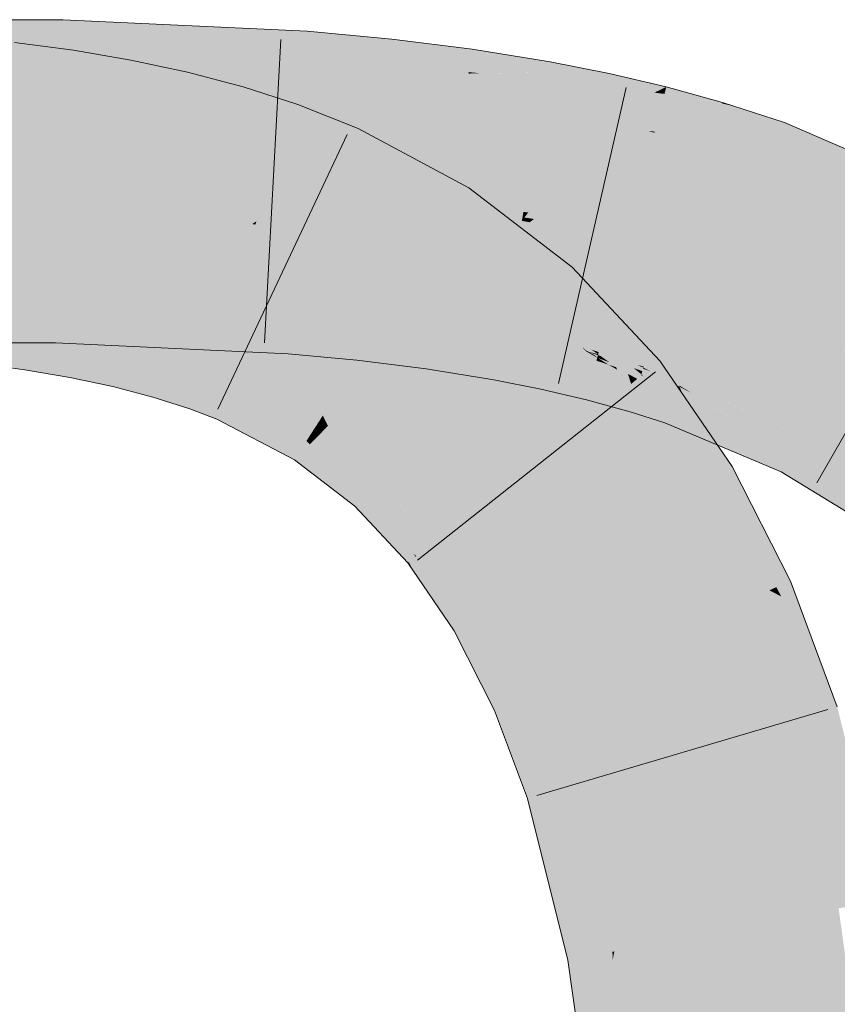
# Model space of a CAD drawing. Extents: x -620 to 300, y 62 to 1162.
# Tile 300 of 322: x 173.376 to 174.009, y 1030.862 to 1031.624. Entities that reach past the tile are written whole.
import ezdxf

# ---------------------------------------------------------------- set-up
doc = ezdxf.new("R2010")
doc.units = 0
doc.layers.get('0').update_dxf_attribs({"lineweight": 13})
doc.layers.add('E_Leerrohr 25-A06G94UQ8I', color=7, linetype='Continuous', lineweight=9, true_color=0xff8000)
doc.layers.add('E_Leerrohr 25-Shading', color=7, linetype='Continuous', lineweight=9, true_color=0xff8000)

# ---------------------------------------------------------------- blocks, each defined once
blk = doc.blocks.new('Shading-A06G94F38I', base_point=(240.49254, 861.00525))
at = {"layer": 'E_Leerrohr 25-Shading', "color": 43, "true_color": 0xd7ab7f}
for points in [[(173.37151, 1031.62354), (173.28311, 1031.58704), (173.40909, 1031.58862), (173.38237, 1031.58704)], [(173.37151, 1031.62354), (173.40909, 1031.58862), (173.4099, 1031.62354)], [(173.59886, 1031.61487), (173.4099, 1031.62354), (173.43513, 1031.59082), (173.40913, 1031.59106)], [(173.59743, 1031.59009), (173.59886, 1031.61487), (173.53259, 1031.5896), (173.43513, 1031.59082)], [(173.59886, 1031.61487), (173.59743, 1031.58997), (173.66458, 1031.60864), (173.62108, 1031.58911)], [(173.41264, 1031.56384), (173.41817, 1031.59998), (173.36841, 1031.5697), (173.37248, 1031.60608)], [(173.66458, 1031.60864), (173.62108, 1031.58911), (173.66228, 1031.58777)], [(173.72406, 1031.58313), (173.72659, 1031.60095), (173.66228, 1031.58777), (173.66458, 1031.60864)], [(173.4556, 1031.5564), (173.46249, 1031.59241), (173.41264, 1031.56384), (173.41817, 1031.59998)], [(173.73322, 1031.58215), (173.72659, 1031.60095), (173.72406, 1031.58313)], [(173.73322, 1031.58215), (173.78548, 1031.58276), (173.72659, 1031.60095), (173.78696, 1031.59119)], [(173.42108, 1031.58875), (173.40904, 1031.58691), (173.59743, 1031.58997), (173.42102, 1031.58643)], [(173.40913, 1031.59106), (173.40909, 1031.58862), (173.43513, 1031.59082), (173.42108, 1031.58875)], [(173.42102, 1031.58643), (173.59674, 1031.57825), (173.59743, 1031.58997)], [(173.43513, 1031.59082), (173.42108, 1031.58875), (173.53259, 1031.5896)], [(173.42108, 1031.58875), (173.59743, 1031.58997), (173.59743, 1031.59009)], [(173.49782, 1031.54736), (173.50629, 1031.58301), (173.4556, 1031.5564), (173.46249, 1031.59241)], [(173.59743, 1031.58997), (173.59674, 1031.57825), (173.62108, 1031.58911)], [(173.83249, 1031.58167), (173.8326, 1031.58203), (173.78548, 1031.58276), (173.78696, 1031.59119)], [(173.38237, 1031.58704), (173.40904, 1031.58691), (173.40909, 1031.58862)], [(173.40909, 1031.58862), (173.40904, 1031.58691), (173.42108, 1031.58875)], [(173.53917, 1031.5365), (173.54942, 1031.57166), (173.49782, 1031.54736), (173.50629, 1031.58301)], [(173.62108, 1031.58911), (173.59674, 1031.57825), (173.66133, 1031.5791), (173.6216, 1031.57593)], [(173.62108, 1031.58911), (173.66133, 1031.5791), (173.66228, 1031.58777)], [(173.66133, 1031.5791), (173.66118, 1031.57764), (173.72389, 1031.58203), (173.72328, 1031.57776)], [(173.66133, 1031.5791), (173.72389, 1031.58203), (173.66228, 1031.58777), (173.72406, 1031.58313)], [(173.73622, 1031.58215), (173.72389, 1031.58203), (173.78418, 1031.57544), (173.72328, 1031.57776)], [(173.72389, 1031.58203), (173.73322, 1031.58215), (173.72406, 1031.58313)], [(173.78548, 1031.58276), (173.73622, 1031.58215), (173.78482, 1031.57898)], [(173.73622, 1031.58215), (173.78418, 1031.57544), (173.78482, 1031.57898)], [(173.83249, 1031.58167), (173.78548, 1031.58276), (173.83087, 1031.5741), (173.78482, 1031.57898)], [(173.87689, 1031.57166), (173.8326, 1031.58203), (173.87006, 1031.56836), (173.83087, 1031.5741)], [(173.62856, 1031.57654), (173.6216, 1031.57593), (173.66118, 1031.57764), (173.66058, 1031.57227)], [(173.66133, 1031.5791), (173.62856, 1031.57654), (173.66118, 1031.57764)], [(173.66118, 1031.57764), (173.66058, 1031.57227), (173.72328, 1031.57776), (173.72141, 1031.5647)], [(173.72328, 1031.57776), (173.72141, 1031.5647), (173.78418, 1031.57544), (173.78056, 1031.55505)], [(173.78418, 1031.57544), (173.78056, 1031.55505), (173.83034, 1031.57166), (173.82484, 1031.54626)], [(173.78482, 1031.57898), (173.78418, 1031.57544), (173.83087, 1031.5741), (173.83034, 1031.57166)], [(173.57954, 1031.52356), (173.5918, 1031.55798), (173.53917, 1031.5365), (173.54942, 1031.57166)], [(173.83034, 1031.57166), (173.82484, 1031.54626), (173.86772, 1031.56726)], [(173.86772, 1031.56726), (173.82484, 1031.54626), (173.86807, 1031.53711), (173.86287, 1031.53735)], [(173.83087, 1031.5741), (173.83034, 1031.57166), (173.87006, 1031.56836), (173.86772, 1031.56726)], [(173.87552, 1031.56628), (173.87582, 1031.5675), (173.86772, 1031.56726), (173.87006, 1031.56836)], [(173.86772, 1031.56726), (173.86807, 1031.53711), (173.87552, 1031.56628)], [(173.87582, 1031.5675), (173.87689, 1031.57166), (173.87006, 1031.56836)], [(173.87552, 1031.56628), (173.91994, 1031.55896), (173.87582, 1031.5675)], [(173.91994, 1031.55896), (173.87689, 1031.57166), (173.87582, 1031.5675)], [(173.91994, 1031.55896), (173.92018, 1031.55884), (173.87689, 1031.57166), (173.92043, 1031.55969)], [(173.86807, 1031.53711), (173.91238, 1031.53271), (173.87552, 1031.56628), (173.92018, 1031.55884)], [(173.92856, 1031.55701), (173.92043, 1031.55969), (173.92018, 1031.55884)], [(173.6225, 1031.50647), (173.6385, 1031.53943), (173.57954, 1031.52356), (173.5918, 1031.55798)], [(173.91238, 1031.53271), (173.92856, 1031.55701), (173.92018, 1031.55884)], [(173.91238, 1031.53271), (173.961, 1031.52576), (173.92856, 1031.55701), (173.96828, 1031.54407)], [(174.07468, 1031.49841), (173.96828, 1031.54407), (173.961, 1031.52576)], [(173.7131, 1031.47632), (173.72417, 1031.49353), (173.62271, 1031.50696), (173.6385, 1031.53943)], [(173.86287, 1031.53735), (173.86784, 1031.53625), (173.86807, 1031.53711)], [(173.86784, 1031.53625), (173.90996, 1031.52466), (173.86807, 1031.53711), (173.91238, 1031.53271)], [(173.90996, 1031.52466), (173.95474, 1031.51001), (173.91238, 1031.53271), (173.961, 1031.52576)], [(173.95474, 1031.51001), (174.07468, 1031.49841), (173.961, 1031.52576)], [(173.6225, 1031.50647), (173.70439, 1031.46277), (173.62271, 1031.50696), (173.7131, 1031.47632)], [(174.07468, 1031.49841), (173.95474, 1031.51001), (174.06487, 1031.46716), (174.04184, 1031.47278)], [(173.80043, 1031.42822), (173.804, 1031.43213), (173.7131, 1031.47632), (173.72417, 1031.49353)], [(173.70439, 1031.46277), (173.77937, 1031.40503), (173.7131, 1031.47632), (173.80043, 1031.42822)], [(173.83078, 1031.40344), (173.804, 1031.43213), (173.80043, 1031.42822)], [(173.77937, 1031.40503), (173.83078, 1031.40344), (173.80043, 1031.42822)], [(173.37151, 1031.37366), (173.4041, 1031.37366), (173.28311, 1031.41028), (173.40495, 1031.41028)], [(173.40495, 1031.41028), (173.4041, 1031.37366), (173.58403, 1031.40015), (173.56516, 1031.36609)], [(173.5864, 1031.40002), (173.58649, 1031.40173), (173.40495, 1031.41028)], [(173.56516, 1031.36609), (173.58437, 1031.36523), (173.58403, 1031.40015), (173.5864, 1031.40002)], [(173.5864, 1031.40002), (173.58437, 1031.36523), (173.61516, 1031.39673)], [(173.58649, 1031.40173), (173.5864, 1031.40002), (173.61722, 1031.3988), (173.61516, 1031.39673)], [(173.84395, 1031.36047), (173.83078, 1031.40344), (173.79132, 1031.39221), (173.77937, 1031.40503)], [(173.87184, 1031.35962), (173.83078, 1031.40344), (173.86189, 1031.35168), (173.84395, 1031.36047)], [(173.38596, 1031.38904), (173.34877, 1031.39404), (173.3858, 1031.38806), (173.34906, 1031.39355)], [(173.34906, 1031.39355), (173.35089, 1031.39038), (173.3858, 1031.38806), (173.38528, 1031.38477)], [(173.61516, 1031.39673), (173.58437, 1031.36523), (173.64088, 1031.39246), (173.63734, 1031.36023)], [(173.61722, 1031.3988), (173.61516, 1031.39673), (173.63248, 1031.39478)], [(173.61516, 1031.39673), (173.64088, 1031.39246), (173.63248, 1031.39478)], [(173.61722, 1031.3988), (173.61911, 1031.39832), (173.64133, 1031.39661), (173.64127, 1031.396)], [(173.61911, 1031.39832), (173.64088, 1031.39246), (173.64127, 1031.396)], [(173.63734, 1031.36023), (173.69113, 1031.35339), (173.64088, 1031.39246), (173.69444, 1031.37646)], [(173.64088, 1031.39246), (173.69444, 1031.37646), (173.64127, 1031.396), (173.69612, 1031.38831)], [(173.69612, 1031.38831), (173.69633, 1031.38965), (173.64127, 1031.396), (173.64133, 1031.39661)], [(173.84395, 1031.36047), (173.79132, 1031.39221), (173.80714, 1031.37854)], [(173.80714, 1031.37854), (173.79132, 1031.39221), (173.80161, 1031.38135), (173.80139, 1031.38147)], [(173.35089, 1031.39038), (173.37151, 1031.354), (173.38528, 1031.38477), (173.38042, 1031.35291)], [(173.38042, 1031.35291), (173.41536, 1031.34692), (173.38528, 1031.38477), (173.4212, 1031.37732)], [(173.38528, 1031.38477), (173.4212, 1031.37732), (173.3858, 1031.38806), (173.42192, 1031.38098)], [(173.42192, 1031.38098), (173.42227, 1031.38281), (173.3858, 1031.38806), (173.38596, 1031.38904)], [(173.69444, 1031.37646), (173.74582, 1031.35913), (173.69612, 1031.38831), (173.74922, 1031.37842)], [(173.69612, 1031.38831), (173.74922, 1031.37842), (173.69627, 1031.38928), (173.74951, 1031.38)], [(173.74951, 1031.38), (173.74969, 1031.38098), (173.69627, 1031.38928), (173.69633, 1031.38965)], [(173.41536, 1031.34692), (173.44843, 1031.33984), (173.4212, 1031.37732), (173.45525, 1031.36853)], [(173.4212, 1031.37732), (173.45525, 1031.36853), (173.42192, 1031.38098), (173.45621, 1031.37256)], [(173.42192, 1031.38098), (173.45621, 1031.37256), (173.42221, 1031.38257), (173.45671, 1031.37463)], [(173.45671, 1031.37463), (173.45689, 1031.37549), (173.42221, 1031.38257), (173.42227, 1031.38281)], [(173.69113, 1031.35339), (173.7433, 1031.34497), (173.69444, 1031.37646), (173.74582, 1031.35913)], [(173.74582, 1031.35913), (173.78143, 1031.34583), (173.74922, 1031.37842), (173.78661, 1031.36975)], [(173.74922, 1031.37842), (173.78661, 1031.36975), (173.74951, 1031.38), (173.78703, 1031.3717)], [(173.78703, 1031.3717), (173.78743, 1031.37354), (173.74951, 1031.38), (173.74969, 1031.38098)], [(173.81665, 1031.36816), (173.80139, 1031.38147), (173.8111, 1031.37109)], [(173.80161, 1031.38135), (173.80948, 1031.37439), (173.80714, 1031.37854), (173.81554, 1031.37134)], [(173.80714, 1031.37854), (173.81554, 1031.37134), (173.84395, 1031.36047), (173.84528, 1031.35608)], [(173.45525, 1031.36853), (173.48715, 1031.35828), (173.45535, 1031.3689), (173.48738, 1031.35901)], [(173.45535, 1031.3689), (173.48738, 1031.35901), (173.45621, 1031.37256), (173.48845, 1031.36267)], [(173.45621, 1031.37256), (173.48845, 1031.36267), (173.45671, 1031.37463), (173.48918, 1031.36523)], [(173.48918, 1031.36523), (173.48965, 1031.36682), (173.45671, 1031.37463), (173.45689, 1031.37549)], [(173.78143, 1031.34583), (173.8157, 1031.33167), (173.78661, 1031.36975), (173.82288, 1031.35974)], [(173.78661, 1031.36975), (173.82288, 1031.35974), (173.78703, 1031.3717), (173.82346, 1031.36206)], [(173.78737, 1031.37329), (173.78703, 1031.3717), (173.8065, 1031.36853)], [(173.8065, 1031.36853), (173.78703, 1031.3717), (173.82397, 1031.36414), (173.82346, 1031.36206)], [(173.78743, 1031.37354), (173.78737, 1031.37329), (173.81485, 1031.36707), (173.8065, 1031.36853)], [(173.81554, 1031.37134), (173.80948, 1031.37439), (173.82335, 1031.36462), (173.81665, 1031.36816)], [(173.8111, 1031.37109), (173.81514, 1031.36755), (173.81665, 1031.36816), (173.82126, 1031.36414)], [(173.81702, 1031.36584), (173.8111, 1031.37109), (173.81485, 1031.36707)], [(173.84528, 1031.35608), (173.81554, 1031.37134), (173.84647, 1031.35217), (173.82333, 1031.36462)], [(173.44843, 1031.33984), (173.4794, 1031.33167), (173.45525, 1031.36853), (173.48715, 1031.35828)], [(173.48738, 1031.35901), (173.51707, 1031.34766), (173.48845, 1031.36267), (173.51837, 1031.35132)], [(173.48845, 1031.36267), (173.51837, 1031.35132), (173.48918, 1031.36523), (173.51941, 1031.35425)], [(173.48918, 1031.36523), (173.51941, 1031.35425), (173.48956, 1031.36646), (173.52003, 1031.35596)], [(173.52003, 1031.35596), (173.52037, 1031.35693), (173.48956, 1031.36646), (173.48965, 1031.36682)], [(173.81485, 1031.36707), (173.8065, 1031.36853), (173.82399, 1031.36414), (173.82397, 1031.36414)], [(173.84599, 1031.33887), (173.84669, 1031.33948), (173.81485, 1031.36707), (173.81702, 1031.36584)], [(173.81485, 1031.36707), (173.84326, 1031.33667), (173.84599, 1031.33887)], [(173.82399, 1031.36414), (173.82419, 1031.36487), (173.81485, 1031.36707)], [(173.82126, 1031.36414), (173.81514, 1031.36755), (173.82372, 1031.36194), (173.81702, 1031.36584)], [(173.82335, 1031.36462), (173.81665, 1031.36816), (173.82861, 1031.35999), (173.82126, 1031.36414)], [(173.81702, 1031.36584), (173.84669, 1031.33948), (173.82372, 1031.36194), (173.84813, 1031.34058)], [(173.82126, 1031.36414), (173.84813, 1031.34058), (173.82861, 1031.35999), (173.84966, 1031.3418)], [(173.82288, 1031.35974), (173.82487, 1031.35913), (173.82346, 1031.36206), (173.82457, 1031.36169)], [(173.84647, 1031.35217), (173.82333, 1031.36462), (173.84726, 1031.34961), (173.82861, 1031.35999)], [(173.82346, 1031.36206), (173.82457, 1031.36169), (173.82399, 1031.36414), (173.8243, 1031.36401)], [(173.8243, 1031.36401), (173.82419, 1031.36487), (173.82399, 1031.36414)], [(173.8243, 1031.36401), (173.82457, 1031.36389), (173.82419, 1031.36487), (173.83408, 1031.36108)], [(173.82419, 1031.36487), (173.83408, 1031.36108), (173.85919, 1031.35437), (173.85895, 1031.35364)], [(173.82419, 1031.36487), (173.85919, 1031.35437), (173.85455, 1031.35657)], [(173.82419, 1031.36487), (173.85919, 1031.35437), (173.82419, 1031.36487)], [(173.82613, 1031.3634), (173.8243, 1031.36401), (173.83157, 1031.3595), (173.82457, 1031.36169)], [(173.82457, 1031.36389), (173.85838, 1031.35168), (173.83408, 1031.36108), (173.8584, 1031.35168)], [(173.83157, 1031.3595), (173.82457, 1031.36169), (173.83286, 1031.35852)], [(173.83817, 1031.35474), (173.83286, 1031.35852), (173.8246, 1031.36145), (173.82457, 1031.36169)], [(173.8246, 1031.36145), (173.82487, 1031.35913), (173.83255, 1031.35657)], [(173.83817, 1031.35474), (173.8246, 1031.36145), (173.83255, 1031.35657)], [(173.85167, 1031.35413), (173.82613, 1031.3634), (173.85359, 1031.35254), (173.83157, 1031.3595)], [(173.83408, 1031.36108), (173.8584, 1031.35168), (173.85895, 1031.35364)], [(173.4794, 1031.33167), (173.50812, 1031.32251), (173.48715, 1031.35828), (173.51672, 1031.34668)], [(173.48715, 1031.35828), (173.51672, 1031.34668), (173.48738, 1031.35901), (173.51707, 1031.34766)], [(173.51837, 1031.35132), (173.54189, 1031.34082), (173.51941, 1031.35425), (173.5434, 1031.34387)], [(173.51941, 1031.35425), (173.5434, 1031.34387), (173.52003, 1031.35596), (173.54437, 1031.34583)], [(173.54437, 1031.34583), (173.54518, 1031.34753), (173.52003, 1031.35596), (173.52037, 1031.35693)], [(173.7433, 1031.34497), (173.77969, 1031.33777), (173.74582, 1031.35913), (173.78143, 1031.34583)], [(173.8157, 1031.33167), (173.82886, 1031.32568), (173.82288, 1031.35974), (173.82487, 1031.35913)], [(173.84897, 1031.32007), (173.82487, 1031.35913), (173.82886, 1031.32568)], [(173.84897, 1031.32007), (173.83876, 1031.35291), (173.82487, 1031.35913), (173.83255, 1031.35657)], [(173.82861, 1031.35999), (173.84966, 1031.3418), (173.84726, 1031.34961)], [(173.85361, 1031.35254), (173.83157, 1031.3595), (173.85765, 1031.34924), (173.83286, 1031.35852)], [(173.83876, 1031.35291), (173.83817, 1031.35474), (173.83255, 1031.35657)], [(173.85765, 1031.34924), (173.83286, 1031.35852), (173.85744, 1031.34851), (173.83817, 1031.35474)], [(173.85277, 1031.34436), (173.83817, 1031.35474), (173.83876, 1031.35291)], [(173.85744, 1031.34851), (173.83817, 1031.35474), (173.85559, 1031.34241)], [(173.86189, 1031.35168), (173.84395, 1031.36047), (173.85886, 1031.34924), (173.84528, 1031.35608)], [(173.85886, 1031.34924), (173.84528, 1031.35608), (173.85617, 1031.34705), (173.84647, 1031.35217)], [(173.85359, 1031.35254), (173.8582, 1031.35107), (173.85167, 1031.35413), (173.85838, 1031.35168)], [(173.85919, 1031.35437), (173.85942, 1031.35522), (173.85455, 1031.35657)], [(173.87073, 1031.34656), (173.85895, 1031.35364), (173.8584, 1031.35168)], [(173.86508, 1031.35144), (173.85919, 1031.35437), (173.85895, 1031.35364)], [(173.87073, 1031.34656), (173.88634, 1031.34094), (173.85895, 1031.35364), (173.86508, 1031.35144)], [(173.85919, 1031.35437), (173.88939, 1031.3457), (173.85942, 1031.35522)], [(173.85919, 1031.35437), (173.85924, 1031.35437), (173.88939, 1031.3457), (173.88882, 1031.34436)], [(173.85924, 1031.35437), (173.88727, 1031.34045), (173.88882, 1031.34436)], [(173.8878, 1031.3363), (173.87184, 1031.35962), (173.86189, 1031.35168)], [(173.50812, 1031.32251), (173.52916, 1031.31458), (173.51672, 1031.34668), (173.53961, 1031.33606)], [(173.51672, 1031.34668), (173.53961, 1031.33606), (173.51707, 1031.34766), (173.54018, 1031.33728)], [(173.51707, 1031.34766), (173.54018, 1031.33728), (173.51837, 1031.35132), (173.54189, 1031.34082)], [(173.5434, 1031.34387), (173.60397, 1031.3064), (173.54437, 1031.34583), (173.60574, 1031.30908)], [(173.54437, 1031.34583), (173.60574, 1031.30908), (173.54504, 1031.34729), (173.60735, 1031.31165)], [(173.60735, 1031.31165), (173.60887, 1031.31396), (173.54504, 1031.34729), (173.54518, 1031.34753)], [(173.77969, 1031.33777), (173.81514, 1031.32947), (173.78143, 1031.34583), (173.8157, 1031.33167)], [(173.85559, 1031.34241), (173.85277, 1031.34436), (173.84897, 1031.32007), (173.83876, 1031.35291)], [(173.85617, 1031.34705), (173.84647, 1031.35217), (173.85442, 1031.3457), (173.84726, 1031.34961)], [(173.84726, 1031.34961), (173.84966, 1031.3418), (173.85442, 1031.3457)], [(173.85617, 1031.34705), (173.84966, 1031.3418), (173.89922, 1031.3197), (173.92786, 1031.27808)], [(173.85765, 1031.34924), (173.8582, 1031.35107), (173.85361, 1031.35254)], [(173.86501, 1031.33545), (173.85933, 1031.34778), (173.85559, 1031.34241), (173.85744, 1031.34851)], [(173.85886, 1031.34924), (173.85617, 1031.34705), (173.89349, 1031.32812), (173.89922, 1031.3197)], [(173.85765, 1031.34924), (173.85744, 1031.34851), (173.85872, 1031.34839)], [(173.85872, 1031.34839), (173.85744, 1031.34851), (173.85907, 1031.34802)], [(173.85744, 1031.34851), (173.85934, 1031.34778), (173.85907, 1031.34802)], [(173.8582, 1031.35107), (173.85765, 1031.34924), (173.87073, 1031.34656), (173.85872, 1031.34839)], [(173.87073, 1031.34656), (173.8584, 1031.35168), (173.8582, 1031.35107)], [(173.87073, 1031.34656), (173.85872, 1031.34839), (173.88467, 1031.34045), (173.85907, 1031.34802)], [(173.89349, 1031.32812), (173.8878, 1031.3363), (173.85886, 1031.34924), (173.86189, 1031.35168)], [(173.85934, 1031.34778), (173.88467, 1031.34045), (173.85907, 1031.34802)], [(173.88243, 1031.32825), (173.85933, 1031.34778), (173.88066, 1031.32385), (173.86501, 1031.33545)], [(173.88622, 1031.33777), (173.85933, 1031.34778), (173.88243, 1031.32825)], [(173.85934, 1031.34778), (173.88622, 1031.33777), (173.88467, 1031.34045), (173.88655, 1031.33862)], [(173.87073, 1031.34656), (173.88467, 1031.34045), (173.88414, 1031.34094)], [(173.88699, 1031.33972), (173.88727, 1031.34045), (173.87073, 1031.34656), (173.88634, 1031.34094)], [(173.54018, 1031.33728), (173.59944, 1031.29932), (173.54189, 1031.34082), (173.60162, 1031.30273)], [(173.54189, 1031.34082), (173.60162, 1031.30273), (173.5434, 1031.34387), (173.60397, 1031.3064)], [(173.84599, 1031.33887), (173.84326, 1031.33667), (173.85439, 1031.32898)], [(173.8577, 1031.32666), (173.84669, 1031.33948), (173.85439, 1031.32898), (173.84599, 1031.33887)], [(173.86438, 1031.32202), (173.84813, 1031.34058), (173.8577, 1031.32666), (173.84669, 1031.33948)], [(173.87155, 1031.31714), (173.84966, 1031.3418), (173.86438, 1031.32202), (173.84813, 1031.34058)], [(173.87585, 1031.31177), (173.86501, 1031.33545), (173.84897, 1031.32007), (173.85559, 1031.34241)], [(173.92786, 1031.27808), (173.84966, 1031.3418), (173.87155, 1031.31714)], [(173.88467, 1031.34045), (173.88699, 1031.33972), (173.88414, 1031.34094)], [(173.88655, 1031.33862), (173.88699, 1031.33972), (173.88467, 1031.34045)], [(173.88622, 1031.33777), (173.88846, 1031.33667), (173.88655, 1031.33862)], [(173.88846, 1031.33667), (173.88699, 1031.33972), (173.88655, 1031.33862)], [(173.89645, 1031.33484), (173.88727, 1031.34045), (173.88699, 1031.33972)], [(173.88846, 1031.33667), (173.91754, 1031.32178), (173.88699, 1031.33972), (173.89645, 1031.33484)], [(173.88727, 1031.34045), (173.97299, 1031.28772), (173.88882, 1031.34436), (173.97986, 1031.30115)], [(173.8893, 1031.34558), (173.88882, 1031.34436), (173.9185, 1031.33215), (173.93704, 1031.32153)], [(173.88939, 1031.3457), (173.8893, 1031.34558), (173.91072, 1031.33667), (173.9185, 1031.33215)], [(173.52916, 1031.31458), (173.5891, 1031.2832), (173.53961, 1031.33606), (173.59845, 1031.29773)], [(173.53961, 1031.33606), (173.59845, 1031.29773), (173.54018, 1031.33728), (173.59944, 1031.29932)], [(173.81514, 1031.32947), (173.82886, 1031.32568), (173.8157, 1031.33167)], [(173.85439, 1031.32898), (173.84326, 1031.33667), (173.89055, 1031.28638), (173.90431, 1031.26416)], [(173.90431, 1031.26416), (173.84326, 1031.33667), (173.853, 1031.32251)], [(173.86501, 1031.33545), (173.87585, 1031.31177), (173.88066, 1031.32385)], [(173.93701, 1031.28589), (173.88878, 1031.3363), (173.88243, 1031.32825), (173.88622, 1031.33777)], [(173.88846, 1031.33667), (173.88622, 1031.33777), (173.88878, 1031.3363)], [(173.91754, 1031.32178), (173.88846, 1031.33667), (173.97299, 1031.28772), (173.88878, 1031.3363)], [(173.97299, 1031.28772), (173.88878, 1031.3363), (173.96581, 1031.27368), (173.93701, 1031.28589)], [(173.91072, 1031.33667), (173.9185, 1031.33215), (173.98248, 1031.30627), (173.98112, 1031.30359)], [(173.9185, 1031.33215), (173.93704, 1031.32153), (173.98112, 1031.30359), (173.97986, 1031.30115)], [(173.8577, 1031.32666), (173.85439, 1031.32898), (173.88562, 1031.29431), (173.89055, 1031.28638)], [(173.88562, 1031.29431), (173.87831, 1031.30615), (173.8577, 1031.32666), (173.86438, 1031.32202)], [(173.88066, 1031.32385), (173.87585, 1031.31177), (173.91656, 1031.29456)], [(173.9203, 1031.29297), (173.88243, 1031.32825), (173.91656, 1031.29456), (173.88066, 1031.32385)], [(173.93701, 1031.28589), (173.88243, 1031.32825), (173.9203, 1031.29297)], [(173.853, 1031.32251), (173.89635, 1031.2594), (173.90431, 1031.26416)], [(173.87831, 1031.30615), (173.87155, 1031.31714), (173.86438, 1031.32202)], [(173.92786, 1031.27808), (173.87155, 1031.31714), (173.9136, 1031.26965)], [(173.9136, 1031.26965), (173.87155, 1031.31714), (173.91145, 1031.26831), (173.87831, 1031.30615)], [(173.60397, 1031.3064), (173.60818, 1031.30237), (173.60574, 1031.30908), (173.6105, 1031.30469)], [(173.6105, 1031.30469), (173.61501, 1031.30933), (173.60574, 1031.30908), (173.60887, 1031.31396)], [(173.65283, 1031.26575), (173.65567, 1031.26892), (173.6105, 1031.30469), (173.61501, 1031.30933)], [(173.61501, 1031.30933), (173.61711, 1031.30713), (173.66049, 1031.27417), (173.65897, 1031.27258)], [(173.60233, 1031.29651), (173.60513, 1031.29932), (173.59944, 1031.29932), (173.60162, 1031.30273)], [(173.60162, 1031.30273), (173.60513, 1031.29932), (173.60397, 1031.3064), (173.60818, 1031.30237)], [(173.60513, 1031.29932), (173.64676, 1031.25916), (173.60818, 1031.30237), (173.65012, 1031.26282)], [(173.60818, 1031.30237), (173.65012, 1031.26282), (173.6105, 1031.30469), (173.65283, 1031.26575)], [(173.61711, 1031.30713), (173.65567, 1031.26892), (173.65897, 1031.27258)], [(173.91145, 1031.26831), (173.87831, 1031.30615), (173.90921, 1031.26697), (173.88562, 1031.29431)], [(173.97986, 1031.30115), (173.97299, 1031.28772), (174.00711, 1031.28186)], [(173.98112, 1031.30359), (173.97986, 1031.30115), (174.01463, 1031.28052), (174.00711, 1031.28186)], [(174.01463, 1031.28052), (174.02473, 1031.27881), (173.98112, 1031.30359), (173.98248, 1031.30627)], [(174.02473, 1031.27881), (174.02873, 1031.2782), (173.98248, 1031.30627)], [(173.59845, 1031.29773), (173.5891, 1031.2832), (173.60104, 1031.29517)], [(173.60104, 1031.29517), (173.5891, 1031.2832), (173.64252, 1031.25439), (173.63586, 1031.24707)], [(173.59944, 1031.29932), (173.59845, 1031.29773), (173.60233, 1031.29651), (173.60104, 1031.29517)], [(173.60233, 1031.29651), (173.60104, 1031.29517), (173.644, 1031.2561), (173.64252, 1031.25439)], [(173.644, 1031.2561), (173.64676, 1031.25916), (173.60233, 1031.29651), (173.60513, 1031.29932)], [(173.90921, 1031.26697), (173.88562, 1031.29431), (173.90773, 1031.26611), (173.89055, 1031.28638)], [(173.89055, 1031.28638), (173.90431, 1031.26416), (173.90773, 1031.26611)], [(173.96581, 1031.27368), (174.03984, 1031.22864), (173.97299, 1031.28772), (174.04189, 1031.23157)], [(174.00711, 1031.28186), (173.97299, 1031.28772), (174.05405, 1031.24866), (174.04189, 1031.23157)], [(173.97021, 1031.18811), (173.97299, 1031.18933), (173.9136, 1031.26965), (173.92786, 1031.27808)], [(174.01463, 1031.28052), (174.00711, 1031.28186), (174.05637, 1031.25183), (174.05405, 1031.24866)], [(173.65567, 1031.26892), (173.6944, 1031.21741), (173.65897, 1031.27258), (173.70016, 1031.22205)], [(173.65897, 1031.27258), (173.70016, 1031.22205), (173.66049, 1031.27417), (173.70358, 1031.22473)], [(173.70358, 1031.22473), (173.70532, 1031.2262), (173.66049, 1031.27417)], [(173.9136, 1031.26965), (173.91145, 1031.26831), (173.97021, 1031.18811), (173.96747, 1031.18689)], [(173.65012, 1031.26282), (173.64676, 1031.25916), (173.6562, 1031.25439), (173.65135, 1031.25269)], [(173.65567, 1031.26892), (173.65012, 1031.26282), (173.66437, 1031.25732), (173.6562, 1031.25439)], [(173.89635, 1031.2594), (173.93945, 1031.17456), (173.90431, 1031.26416), (173.95676, 1031.18213)], [(173.90773, 1031.26611), (173.90431, 1031.26416), (173.9621, 1031.18457), (173.95676, 1031.18213)], [(173.9644, 1031.18555), (173.90921, 1031.26697), (173.9621, 1031.18457), (173.90773, 1031.26611)], [(173.96747, 1031.18689), (173.91145, 1031.26831), (173.9644, 1031.18555), (173.90921, 1031.26697)], [(173.64252, 1031.25439), (173.63586, 1031.24707), (173.67773, 1031.20398), (173.67676, 1031.20325)], [(173.644, 1031.2561), (173.64252, 1031.25439), (173.67966, 1031.20557), (173.67773, 1031.20398)], [(173.67966, 1031.20557), (173.68288, 1031.20813), (173.644, 1031.2561), (173.64676, 1031.25916)], [(173.66437, 1031.25732), (173.65135, 1031.25269), (173.68349, 1031.20862), (173.68123, 1031.21045)], [(173.66437, 1031.25732), (173.68349, 1031.20862), (173.6944, 1031.21741)], [(173.70016, 1031.22205), (173.73306, 1031.16284), (173.70358, 1031.22473), (173.73857, 1031.16602)], [(173.70358, 1031.22473), (173.73857, 1031.16602), (173.70532, 1031.2262), (173.74239, 1031.16833)], [(173.74239, 1031.16833), (173.74422, 1031.16943), (173.70532, 1031.2262)], [(173.70282, 1031.18677), (173.6944, 1031.21741), (173.68349, 1031.20862)], [(173.6944, 1031.21741), (173.72711, 1031.1593), (173.70016, 1031.22205), (173.73306, 1031.16284)], [(173.72711, 1031.1593), (173.6944, 1031.21741), (173.72705, 1031.15918), (173.70282, 1031.18677)], [(173.68123, 1031.21045), (173.68288, 1031.20813), (173.68349, 1031.20862)], [(173.68288, 1031.20813), (173.70282, 1031.18677), (173.68349, 1031.20862)], [(173.67773, 1031.20398), (173.67676, 1031.20325), (173.6812, 1031.19678)], [(173.67966, 1031.20557), (173.67773, 1031.20398), (173.69038, 1031.18335), (173.6812, 1031.19678)], [(173.69038, 1031.18335), (173.7057, 1031.16101), (173.67966, 1031.20557), (173.68288, 1031.20813)], [(173.68288, 1031.20813), (173.7057, 1031.16101), (173.70282, 1031.18677), (173.71271, 1031.15076)], [(173.70282, 1031.18677), (173.71271, 1031.15076), (173.72705, 1031.15918)], [(173.97533, 1031.17249), (173.96747, 1031.18689), (173.96991, 1031.17529), (173.9644, 1031.18555)], [(173.97021, 1031.18811), (173.96747, 1031.18689), (173.98022, 1031.16992), (173.97533, 1031.17249)], [(173.98022, 1031.16992), (173.97299, 1031.18933), (173.97021, 1031.18811)], [(173.93945, 1031.17456), (173.97418, 1031.08142), (173.95676, 1031.18213), (174.00012, 1031.08911)], [(173.9621, 1031.18457), (173.95676, 1031.18213), (173.96587, 1031.17737)], [(174.00928, 1031.0918), (173.95676, 1031.18213), (174.00012, 1031.08911)], [(173.95676, 1031.18213), (174.00928, 1031.0918), (173.96587, 1031.17737), (174.00226, 1031.10852)], [(173.96991, 1031.17529), (173.9644, 1031.18555), (173.96587, 1031.17737), (173.9621, 1031.18457)], [(174.00226, 1031.10852), (173.98949, 1031.13879), (173.96587, 1031.17737), (173.96991, 1031.17529)], [(173.98949, 1031.13879), (173.97533, 1031.17249), (173.96991, 1031.17529)], [(173.98022, 1031.16992), (173.97533, 1031.17249), (173.98776, 1031.14966)], [(173.98776, 1031.14966), (173.97533, 1031.17249), (173.99696, 1031.12488), (173.98949, 1031.13879)], [(173.73306, 1031.16284), (173.75806, 1031.09521), (173.73857, 1031.16602), (173.76566, 1031.09863)], [(173.73857, 1031.16602), (173.76566, 1031.09863), (173.74239, 1031.16833), (173.7717, 1031.1012)], [(173.74239, 1031.16833), (173.7717, 1031.1012), (173.74422, 1031.16943), (173.77565, 1031.10291)], [(173.77565, 1031.10291), (173.7775, 1031.10376), (173.74422, 1031.16943)], [(173.71271, 1031.15076), (173.74396, 1031.08911), (173.72711, 1031.1593), (173.7547, 1031.09375)], [(173.72711, 1031.1593), (173.7547, 1031.09375), (173.73306, 1031.16284), (173.75806, 1031.09521)], [(173.99696, 1031.12488), (173.98949, 1031.13879), (174.00502, 1031.10327), (174.00226, 1031.10852)], [(173.77527, 1031.08887), (173.7775, 1031.10376), (173.7717, 1031.1012)], [(173.80466, 1031.03125), (173.7775, 1031.10376), (173.79288, 1031.02783), (173.77527, 1031.08887)], [(174.00226, 1031.10852), (174.00928, 1031.0918), (174.00502, 1031.10327)], [(173.7547, 1031.09375), (173.76915, 1031.04773), (173.75806, 1031.09521)], [(173.75806, 1031.09521), (173.76915, 1031.04773), (173.76566, 1031.09863), (173.77269, 1031.07141)], [(173.76566, 1031.09863), (173.77269, 1031.07141), (173.7717, 1031.1012), (173.77527, 1031.08887)], [(173.74396, 1031.08911), (173.76956, 1031.02087), (173.7547, 1031.09375), (173.77687, 1031.02307)], [(173.77527, 1031.08887), (173.77269, 1031.07141), (173.79288, 1031.02783), (173.78461, 1031.02539)], [(174.00012, 1031.08911), (173.97418, 1031.08142), (174.01125, 1030.93616), (174.00668, 1030.95056)], [(174.00012, 1031.08911), (174.03094, 1030.99011), (174.00928, 1031.0918), (174.04063, 1030.96558)], [(174.00012, 1031.08911), (174.01125, 1030.93616), (174.0457, 1030.94275)], [(173.77269, 1031.07141), (173.76915, 1031.04773), (173.78461, 1031.02539), (173.77687, 1031.02307)], [(173.82851, 1030.93567), (173.80466, 1031.03125), (173.78735, 1031.00293), (173.78461, 1031.02539)], [(173.77687, 1031.02307), (173.76956, 1031.02087), (173.79565, 1030.93286), (173.7916, 1030.9325)], [(173.78461, 1031.02539), (173.77687, 1031.02307), (173.78735, 1031.00293)], [(173.79565, 1030.93286), (173.7959, 1030.93286), (173.77687, 1031.02307), (173.78735, 1031.00293)], [(173.7959, 1030.93286), (173.8226, 1030.93506), (173.78735, 1031.00293)], [(173.82851, 1030.93567), (173.78735, 1031.00293), (173.8226, 1030.93506)], [(174.00668, 1030.95056), (174.01031, 1030.93591), (174.01125, 1030.93616)], [(173.83522, 1030.90247), (173.83418, 1030.91284), (173.79565, 1030.93286), (173.8226, 1030.93506)], [(173.8226, 1030.93506), (173.83418, 1030.91284), (173.82851, 1030.93567)], [(173.7916, 1030.9325), (173.80074, 1030.89587), (173.79565, 1030.93286), (173.80325, 1030.89636)], [(173.83522, 1030.90247), (173.79565, 1030.93286), (173.80325, 1030.89636)], [(173.83418, 1030.91284), (173.83522, 1030.90247), (173.83627, 1030.90259)], [(173.83627, 1030.90259), (173.8367, 1030.90271), (173.83418, 1030.91284)], [(173.80074, 1030.89587), (173.8156, 1030.79028), (173.80325, 1030.89636)], [(173.83522, 1030.90247), (173.80325, 1030.89636), (173.83549, 1030.89636), (173.8156, 1030.79028)], [(173.83549, 1030.89636), (173.8156, 1030.79028), (173.8418, 1030.76221), (173.81975, 1030.76074)], [(173.83627, 1030.90259), (173.83522, 1030.90247), (173.83643, 1030.90125), (173.83549, 1030.89636)], [(173.85205, 1030.76282), (173.83643, 1030.90125), (173.8418, 1030.76221), (173.83549, 1030.89636)], [(173.83643, 1030.90125), (173.8367, 1030.90271), (173.83627, 1030.90259)], [(173.8367, 1030.90271), (173.83643, 1030.90125), (173.85326, 1030.76294), (173.85205, 1030.76282)], [(173.85629, 1030.76306), (173.8367, 1030.90271), (173.85326, 1030.76294)]]:
    blk.add_solid(points, dxfattribs=at)
at = {"layer": 'E_Leerrohr 25-Shading', "color": 31, "true_color": 0xfabd7f}
for points in [[(173.38237, 1031.58704), (173.31244, 1031.58704), (173.36855, 1031.49866), (173.30313, 1031.49866)], [(173.36855, 1031.49866), (173.407, 1031.49866), (173.38237, 1031.58704), (173.40904, 1031.58691)], [(173.40752, 1031.52124), (173.407, 1031.49866), (173.42102, 1031.58643), (173.59674, 1031.57825)], [(173.40904, 1031.58691), (173.40752, 1031.52124), (173.42102, 1031.58643)], [(173.59674, 1031.57825), (173.407, 1031.49866), (173.59525, 1031.55249), (173.53412, 1031.49561)], [(173.6216, 1031.57593), (173.59161, 1031.48999), (173.66058, 1031.57227), (173.65111, 1031.48584)], [(173.59354, 1031.52295), (173.59161, 1031.48999), (173.61755, 1031.57239), (173.6216, 1031.57593)], [(173.6216, 1031.57593), (173.59674, 1031.57825), (173.59525, 1031.55249)], [(173.40099, 1031.48743), (173.41264, 1031.56384), (173.35953, 1031.49023), (173.36841, 1031.5697)], [(173.59525, 1031.55249), (173.59354, 1031.52295), (173.61755, 1031.57239)], [(173.7094, 1031.48083), (173.72141, 1031.5647), (173.65111, 1031.48584), (173.66058, 1031.57227)], [(173.44168, 1031.48401), (173.4556, 1031.5564), (173.40099, 1031.48743), (173.41264, 1031.56384)], [(173.76636, 1031.47498), (173.78056, 1031.55505), (173.7094, 1031.48083), (173.72141, 1031.5647)], [(173.4817, 1031.47974), (173.49782, 1031.54736), (173.44168, 1031.48401), (173.4556, 1031.5564)], [(173.59525, 1031.55249), (173.53113, 1031.4928), (173.59354, 1031.52295), (173.5787, 1031.4906)], [(173.78056, 1031.55505), (173.76636, 1031.47498), (173.82484, 1031.54626), (173.77002, 1031.47449)], [(173.5211, 1031.47461), (173.53917, 1031.5365), (173.4817, 1031.47974), (173.49782, 1031.54736)], [(173.82484, 1031.54626), (173.77002, 1031.47449), (173.81509, 1031.50134), (173.7794, 1031.47339)], [(173.86287, 1031.53735), (173.82484, 1031.54626), (173.81509, 1031.50134)], [(173.53917, 1031.5365), (173.5211, 1031.47461), (173.57954, 1031.52356), (173.53346, 1031.47266)], [(173.80614, 1031.45996), (173.84602, 1031.45056), (173.86287, 1031.53735), (173.86784, 1031.53625)], [(173.80614, 1031.45996), (173.86287, 1031.53735), (173.81509, 1031.50134)], [(173.88531, 1031.44202), (173.90996, 1031.52466), (173.84619, 1031.45129), (173.86784, 1031.53625)], [(173.57954, 1031.52356), (173.53346, 1031.47266), (173.56, 1031.46851)], [(173.6199, 1031.50757), (173.57954, 1031.52356), (173.55974, 1031.46777)], [(173.5787, 1031.4906), (173.59161, 1031.48999), (173.59354, 1031.52295)], [(173.92372, 1031.43201), (173.95474, 1031.51001), (173.88531, 1031.44202), (173.90996, 1031.52466)], [(173.55974, 1031.46777), (173.55879, 1031.46509), (173.6199, 1031.50757), (173.57271, 1031.46216)], [(173.6199, 1031.50757), (173.57271, 1031.46216), (173.6225, 1031.50647), (173.59827, 1031.45667)], [(173.68517, 1031.43286), (173.70439, 1031.46277), (173.59827, 1031.45667), (173.6225, 1031.50647)], [(173.95474, 1031.51001), (173.92372, 1031.43201), (174.04184, 1031.47278), (173.95798, 1031.42139)], [(173.28311, 1031.41028), (173.40495, 1031.41028), (173.24651, 1031.49866), (173.407, 1031.49866)], [(173.407, 1031.49866), (173.40686, 1031.49255), (173.53113, 1031.4928), (173.50395, 1031.4751)], [(173.407, 1031.49866), (173.53113, 1031.4928), (173.53412, 1031.49561)], [(173.77115, 1031.46692), (173.80614, 1031.45996), (173.81509, 1031.50134)], [(173.40686, 1031.49255), (173.40495, 1031.41028), (173.50395, 1031.4751)], [(173.53113, 1031.4928), (173.50395, 1031.4751), (173.55656, 1031.46558)], [(173.58821, 1031.43152), (173.59161, 1031.48999), (173.53113, 1031.4928)], [(173.3586, 1031.48193), (173.39929, 1031.47644), (173.35953, 1031.49023), (173.40099, 1031.48743)], [(173.39929, 1031.47644), (173.43893, 1031.4696), (173.40099, 1031.48743), (173.44168, 1031.48401)], [(173.44153, 1031.48315), (173.43893, 1031.4696), (173.48131, 1031.47803), (173.47736, 1031.46143)], [(173.44168, 1031.48401), (173.44153, 1031.48315), (173.4817, 1031.47974), (173.48131, 1031.47803)], [(173.61722, 1031.3988), (173.59161, 1031.48999), (173.58821, 1031.43152)], [(173.63426, 1031.48706), (173.59161, 1031.48999), (173.6337, 1031.48608)], [(173.59161, 1031.48999), (173.65009, 1031.47644), (173.6337, 1031.48608)], [(173.59161, 1031.48999), (173.61722, 1031.3988), (173.65009, 1031.47644), (173.64133, 1031.39661)], [(173.65111, 1031.48584), (173.63426, 1031.48706), (173.65096, 1031.48438), (173.6337, 1031.48608)], [(173.65009, 1031.47644), (173.65096, 1031.48438), (173.6337, 1031.48608)], [(173.70404, 1031.44348), (173.70886, 1031.47717), (173.65009, 1031.47644), (173.65096, 1031.48438)], [(173.65096, 1031.48438), (173.70886, 1031.47717), (173.65111, 1031.48584), (173.7094, 1031.48083)], [(173.38596, 1031.38904), (173.39929, 1031.47644), (173.34877, 1031.39404), (173.3586, 1031.48193)], [(173.42227, 1031.38281), (173.43893, 1031.4696), (173.38596, 1031.38904), (173.39929, 1031.47644)], [(173.47736, 1031.46143), (173.51442, 1031.45166), (173.4817, 1031.47974), (173.5211, 1031.47461)], [(173.64133, 1031.39661), (173.69633, 1031.38965), (173.65009, 1031.47644), (173.70404, 1031.44348)], [(173.75505, 1031.41113), (173.76514, 1031.46802), (173.70404, 1031.44348), (173.70886, 1031.47717)], [(173.709, 1031.47803), (173.70886, 1031.47717), (173.76562, 1031.47083), (173.76514, 1031.46802)], [(173.7094, 1031.48083), (173.709, 1031.47803), (173.76636, 1031.47498), (173.76562, 1031.47083)], [(173.50395, 1031.4751), (173.40495, 1031.41028), (173.58821, 1031.43152), (173.58649, 1031.40173)], [(173.45689, 1031.37549), (173.47736, 1031.46143), (173.42227, 1031.38281), (173.43893, 1031.4696)], [(173.50395, 1031.4751), (173.58821, 1031.43152), (173.55656, 1031.46558)], [(173.5211, 1031.47461), (173.51442, 1031.45166), (173.53346, 1031.47266)], [(173.53346, 1031.47266), (173.51442, 1031.45166), (173.55974, 1031.46777), (173.52998, 1031.44666)], [(173.53346, 1031.47266), (173.55974, 1031.46777), (173.56, 1031.46851)], [(173.55974, 1031.46777), (173.55656, 1031.46558), (173.55879, 1031.46509)], [(173.76514, 1031.46802), (173.75505, 1031.41113), (173.77115, 1031.46692), (173.75693, 1031.40991)], [(173.76562, 1031.47083), (173.76514, 1031.46802), (173.76707, 1031.47058)], [(173.76707, 1031.47058), (173.76514, 1031.46802), (173.77454, 1031.46948), (173.77115, 1031.46692)], [(173.77002, 1031.47449), (173.76636, 1031.47498), (173.76707, 1031.47058), (173.76562, 1031.47083)], [(173.7794, 1031.47339), (173.77002, 1031.47449), (173.77454, 1031.46948), (173.76707, 1031.47058)], [(173.94945, 1031.41626), (174.02277, 1031.38501), (174.04184, 1031.47278), (174.06303, 1031.46362)], [(173.48965, 1031.36682), (173.51442, 1031.45166), (173.45689, 1031.37549), (173.47736, 1031.46143)], [(173.55656, 1031.46558), (173.52998, 1031.44666), (173.55879, 1031.46509), (173.54996, 1031.44019)], [(173.55879, 1031.46509), (173.54996, 1031.44019), (173.57271, 1031.46216)], [(173.57271, 1031.46216), (173.54996, 1031.44019), (173.59827, 1031.45667), (173.58383, 1031.427)], [(173.77473, 1031.3999), (173.77937, 1031.40503), (173.68517, 1031.43286), (173.70439, 1031.46277)], [(173.77115, 1031.46692), (173.75693, 1031.40991), (173.79974, 1031.43042), (173.79053, 1031.38782)], [(173.79974, 1031.43042), (173.80614, 1031.45996), (173.77115, 1031.46692)], [(173.59818, 1031.45654), (173.58383, 1031.427), (173.68385, 1031.43079), (173.65663, 1031.38831)], [(173.59827, 1031.45667), (173.59818, 1031.45654), (173.68517, 1031.43286), (173.68385, 1031.43079)], [(173.83051, 1031.38965), (173.84602, 1031.45056), (173.79974, 1031.43042), (173.80614, 1031.45996)], [(173.51613, 1031.45117), (173.51442, 1031.45166), (173.50681, 1031.40076), (173.50105, 1031.40588)], [(173.51613, 1031.45117), (173.50681, 1031.40076), (173.52583, 1031.43848)], [(173.52583, 1031.43848), (173.52998, 1031.44666), (173.51613, 1031.45117)], [(173.52998, 1031.44666), (173.52583, 1031.43848), (173.54482, 1031.42578), (173.54187, 1031.41748)], [(173.54482, 1031.42578), (173.54996, 1031.44019), (173.52998, 1031.44666)], [(173.85042, 1031.4021), (173.84602, 1031.45056), (173.83714, 1031.41577)], [(173.84602, 1031.45056), (173.88469, 1031.43994), (173.84619, 1031.45129), (173.88531, 1031.44202)], [(173.84602, 1031.45056), (173.85042, 1031.4021), (173.88469, 1031.43994), (173.86803, 1031.38403)], [(173.54187, 1031.41748), (173.52583, 1031.43848), (173.52895, 1031.3811), (173.50681, 1031.40076)], [(173.56705, 1031.39246), (173.58383, 1031.427), (173.54482, 1031.42578), (173.54996, 1031.44019)], [(173.70404, 1031.44348), (173.70201, 1031.42932), (173.75505, 1031.41113), (173.7534, 1031.40186)], [(173.89372, 1031.35657), (173.92207, 1031.42786), (173.86803, 1031.38403), (173.88469, 1031.43994)], [(173.88469, 1031.43994), (173.92207, 1031.42786), (173.88531, 1031.44202), (173.92372, 1031.43201)], [(173.58649, 1031.40173), (173.61722, 1031.3988), (173.58821, 1031.43152)], [(173.6837, 1031.43054), (173.65663, 1031.38831), (173.76898, 1031.39355), (173.71992, 1031.3396)], [(173.77139, 1031.39624), (173.68385, 1031.43079), (173.76898, 1031.39355), (173.6837, 1031.43054)], [(173.68517, 1031.43286), (173.68385, 1031.43079), (173.77473, 1031.3999), (173.77139, 1031.39624)], [(173.82346, 1031.36682), (173.79974, 1031.43042), (173.81891, 1031.36841), (173.79053, 1031.38782)], [(173.83051, 1031.38965), (173.79974, 1031.43042), (173.82458, 1031.36646), (173.82346, 1031.36682)], [(173.95798, 1031.42139), (173.92372, 1031.43201), (173.95256, 1031.41809), (173.92238, 1031.42859)], [(173.54482, 1031.42578), (173.54187, 1031.41748), (173.56705, 1031.39246), (173.56487, 1031.38806)], [(173.6111, 1031.31738), (173.65663, 1031.38831), (173.56705, 1031.39246), (173.58383, 1031.427)], [(173.70201, 1031.42932), (173.69633, 1031.38965), (173.7534, 1031.40186), (173.74969, 1031.38098)], [(173.92207, 1031.42786), (173.89372, 1031.35657), (173.94945, 1031.41626), (173.89619, 1031.35376)], [(173.92238, 1031.42859), (173.92207, 1031.42786), (173.95256, 1031.41809), (173.94945, 1031.41626)], [(173.56487, 1031.38806), (173.54187, 1031.41748), (173.55183, 1031.36121), (173.52895, 1031.3811)], [(173.83051, 1031.38965), (173.85455, 1031.35657), (173.83714, 1031.41577), (173.85042, 1031.4021)], [(173.94945, 1031.41626), (173.89619, 1031.35376), (173.98248, 1031.30627), (173.91072, 1031.33667)], [(173.94945, 1031.41626), (173.98248, 1031.30627), (173.99817, 1031.33691)], [(173.99817, 1031.33691), (174.02277, 1031.38501), (173.94945, 1031.41626)], [(173.75693, 1031.40991), (173.75505, 1031.41113), (173.75473, 1031.40112), (173.7534, 1031.40186)], [(173.79053, 1031.38782), (173.75693, 1031.40991), (173.78925, 1031.38196), (173.75473, 1031.40112)], [(173.50105, 1031.40588), (173.48965, 1031.36682), (173.50681, 1031.40076)], [(173.50681, 1031.40076), (173.48965, 1031.36682), (173.52895, 1031.3811), (173.52037, 1031.35693)], [(173.7534, 1031.40186), (173.74969, 1031.38098), (173.75473, 1031.40112)], [(173.75473, 1031.40112), (173.74969, 1031.38098), (173.78925, 1031.38196), (173.78743, 1031.37354)], [(173.79132, 1031.39221), (173.77473, 1031.3999), (173.80139, 1031.38147), (173.77139, 1031.39624)], [(173.77937, 1031.40503), (173.77473, 1031.3999), (173.79132, 1031.39221)], [(173.85042, 1031.4021), (173.85455, 1031.35657), (173.86803, 1031.38403), (173.85942, 1031.35522)], [(173.56705, 1031.39246), (173.56487, 1031.38806), (173.58209, 1031.36682)], [(173.77139, 1031.39624), (173.71992, 1031.3396), (173.80139, 1031.38147), (173.84326, 1031.33667)], [(173.6111, 1031.31738), (173.56487, 1031.38806), (173.60887, 1031.31396), (173.55183, 1031.36121)], [(173.56487, 1031.38806), (173.6111, 1031.31738), (173.58209, 1031.36682)], [(173.61501, 1031.30933), (173.65663, 1031.38831), (173.6111, 1031.31738)], [(173.61501, 1031.30933), (173.66049, 1031.27417), (173.65663, 1031.38831), (173.71992, 1031.3396)], [(173.82384, 1031.36499), (173.79053, 1031.38782), (173.81485, 1031.36707), (173.78925, 1031.38196)], [(173.83051, 1031.38965), (173.82458, 1031.36646), (173.85434, 1031.35681)], [(173.85942, 1031.35522), (173.88939, 1031.3457), (173.86803, 1031.38403), (173.89372, 1031.35657)], [(173.52895, 1031.3811), (173.52037, 1031.35693), (173.55183, 1031.36121), (173.54518, 1031.34753)], [(173.78925, 1031.38196), (173.78743, 1031.37354), (173.81485, 1031.36707)], [(173.99817, 1031.33691), (174.02873, 1031.2782), (174.017, 1031.37366), (174.02414, 1031.36023)], [(173.55183, 1031.36121), (173.54518, 1031.34753), (173.60887, 1031.31396)], [(173.82419, 1031.36487), (173.82346, 1031.36682), (173.82384, 1031.36499), (173.81891, 1031.36841)], [(173.82346, 1031.36682), (173.82419, 1031.36487), (173.82458, 1031.36646)], [(173.82458, 1031.36646), (173.82419, 1031.36487), (173.85434, 1031.35681), (173.85455, 1031.35657)], [(173.89372, 1031.35657), (173.88939, 1031.3457), (173.89619, 1031.35376)], [(173.89619, 1031.35376), (173.88939, 1031.3457), (173.91072, 1031.33667)], [(173.71992, 1031.3396), (173.66049, 1031.27417), (173.75201, 1031.3053), (173.75401, 1031.29163)], [(173.71992, 1031.3396), (173.76318, 1031.29333), (173.84326, 1031.33667), (173.81078, 1031.31067)], [(173.853, 1031.32251), (173.84326, 1031.33667), (173.81078, 1031.31067)], [(173.98248, 1031.30627), (174.02873, 1031.2782), (173.99817, 1031.33691)], [(173.60887, 1031.31396), (173.61501, 1031.30933), (173.6111, 1031.31738)], [(173.853, 1031.32251), (173.77429, 1031.28137), (173.89635, 1031.2594), (173.82558, 1031.21753)], [(173.77429, 1031.28137), (173.853, 1031.32251), (173.81078, 1031.31067)], [(173.76318, 1031.29333), (173.77429, 1031.28137), (173.81078, 1031.31067)], [(173.75401, 1031.29163), (173.76318, 1031.29333), (173.75201, 1031.3053)], [(173.76318, 1031.29333), (173.75401, 1031.29163), (173.7691, 1031.27722), (173.75751, 1031.26794)], [(173.7691, 1031.27722), (173.77429, 1031.28137), (173.76318, 1031.29333)], [(173.75401, 1031.29163), (173.66049, 1031.27417), (173.75751, 1031.26794), (173.70532, 1031.2262)], [(173.7691, 1031.27722), (173.75751, 1031.26794), (173.79185, 1031.19763), (173.77185, 1031.18579)], [(173.79185, 1031.19763), (173.82028, 1031.21436), (173.7691, 1031.27722), (173.77429, 1031.28137)], [(173.77429, 1031.28137), (173.82028, 1031.21436), (173.82558, 1031.21753)], [(173.77185, 1031.18579), (173.75751, 1031.26794), (173.75279, 1031.17444), (173.72995, 1031.24585)], [(173.85847, 1031.13916), (173.93945, 1031.17456), (173.82028, 1031.21436), (173.89635, 1031.2594)], [(173.72995, 1031.24585), (173.70532, 1031.2262), (173.75279, 1031.17444), (173.74422, 1031.16943)], [(173.80908, 1031.11755), (173.85847, 1031.13916), (173.79185, 1031.19763), (173.82028, 1031.21436)], [(173.79185, 1031.19763), (173.77185, 1031.18579), (173.80908, 1031.11755), (173.78745, 1031.10815)], [(173.78745, 1031.10815), (173.77185, 1031.18579), (173.7775, 1031.10376), (173.75279, 1031.17444)], [(173.75279, 1031.17444), (173.74422, 1031.16943), (173.7775, 1031.10376)], [(173.88942, 1031.0564), (173.97418, 1031.08142), (173.85847, 1031.13916), (173.93945, 1031.17456)], [(173.82188, 1031.03638), (173.88942, 1031.0564), (173.80908, 1031.11755), (173.85847, 1031.13916)], [(173.80908, 1031.11755), (173.78745, 1031.10815), (173.82188, 1031.03638), (173.80466, 1031.03125)], [(173.78745, 1031.10815), (173.7775, 1031.10376), (173.80466, 1031.03125)], [(173.88942, 1031.0564), (173.91759, 1030.94312), (173.97418, 1031.08142), (174.00668, 1030.95056)], [(173.83418, 1030.91284), (173.88942, 1031.0564), (173.82188, 1031.03638)], [(173.90933, 1030.96606), (173.88942, 1031.0564), (173.8367, 1030.90271), (173.83418, 1030.91284)], [(173.91013, 1030.97314), (173.88942, 1031.0564), (173.90933, 1030.96606)], [(173.82188, 1031.03638), (173.80466, 1031.03125), (173.83044, 1030.95044), (173.82851, 1030.93567)], [(173.91759, 1030.94312), (173.91013, 1030.97314), (173.91977, 1030.91858), (173.90933, 1030.96606)], [(173.90933, 1030.96606), (173.8367, 1030.90271), (173.90358, 1030.91553)], [(173.91977, 1030.91858), (173.90933, 1030.96606), (173.90358, 1030.91553)], [(173.82851, 1030.93567), (173.83418, 1030.91284), (173.83044, 1030.95044)], [(173.91759, 1030.94312), (173.92351, 1030.91931), (174.00668, 1030.95056), (174.01031, 1030.93591)], [(173.91977, 1030.91858), (173.92351, 1030.91931), (173.91759, 1030.94312)], [(173.94449, 1030.7688), (174.0327, 1030.77454), (173.92351, 1030.91931), (174.01031, 1030.93591)], [(173.92517, 1030.76758), (173.94449, 1030.7688), (173.91977, 1030.91858), (173.92351, 1030.91931)], [(173.88963, 1030.76526), (173.90358, 1030.91553), (173.85629, 1030.76306), (173.85506, 1030.90625)], [(173.91605, 1030.76697), (173.91977, 1030.91858), (173.88963, 1030.76526), (173.90358, 1030.91553)], [(173.91977, 1030.91858), (173.91605, 1030.76697), (173.92325, 1030.82117)], [(173.85506, 1030.90625), (173.8367, 1030.90271), (173.85629, 1030.76306)]]:
    blk.add_solid(points, dxfattribs=at)
blk = doc.blocks.new('Referenz-A06G94UU8I')
at = {"layer": 'E_Leerrohr 25-A06G94UQ8I', "linetype": 'Continuous', "ltscale": 0.13}
for p, q in [((173.40989, 1031.62357), (173.21565, 1031.62369)), ((173.59886, 1031.61481), (173.40989, 1031.62357)), ((173.66457, 1031.60868), (173.59886, 1031.61481)), ((173.41816, 1031.59998), (173.37248, 1031.60613)), ((173.57869, 1031.60824), (173.56591, 1031.37359)), ((173.7266, 1031.60091), (173.66457, 1031.60868)), ((173.4625, 1031.59239), (173.41816, 1031.59998)), ((173.78696, 1031.59115), (173.7266, 1031.60091)), ((173.50629, 1031.58303), (173.4625, 1031.59239)), ((173.83259, 1031.58209), (173.78696, 1031.59115)), ((173.54943, 1031.57167), (173.50629, 1031.58303)), ((173.87689, 1031.57168), (173.83259, 1031.58209)), ((173.5918, 1031.55803), (173.54943, 1031.57167)), ((173.84594, 1031.57127), (173.79338, 1031.34222)), ((173.92042, 1031.55968), (173.87689, 1031.57168)), ((173.96828, 1031.54402), (173.92042, 1031.55968)), ((173.63851, 1031.53942), (173.5918, 1031.55803)), ((174.07972, 1031.49623), (173.96828, 1031.54402)), ((173.72417, 1031.49354), (173.63851, 1031.53942)), ((173.62993, 1031.53487), (173.52988, 1031.32223)), ((173.804, 1031.43213), (173.72417, 1031.49354)), ((174.11032, 1031.46918), (173.99346, 1031.2653)), ((173.87183, 1031.3596), (173.804, 1031.43213)), ((173.40411, 1031.37364), (173.2179, 1031.3737)), ((173.58436, 1031.36523), (173.40411, 1031.37364)), ((173.63734, 1031.36017), (173.58436, 1031.36523)), ((173.38042, 1031.35285), (173.3447, 1031.35768)), ((173.69114, 1031.35344), (173.63734, 1031.36017)), ((173.74331, 1031.34499), (173.69114, 1031.35344)), ((173.92786, 1031.27806), (173.87183, 1031.3596)), ((173.41536, 1031.34688), (173.38042, 1031.35285)), ((173.44842, 1031.33982), (173.41536, 1031.34688)), ((173.86864, 1031.35114), (173.68429, 1031.2054)), ((173.4794, 1031.33168), (173.44842, 1031.33982)), ((173.77969, 1031.33775), (173.74331, 1031.34499)), ((173.50811, 1031.32246), (173.4794, 1031.33168)), ((173.81515, 1031.32943), (173.77969, 1031.33775)), ((173.84896, 1031.32011), (173.81515, 1031.32943)), ((173.52916, 1031.3146), (173.50811, 1031.32246)), ((173.87586, 1031.31173), (173.84896, 1031.32011)), ((173.5891, 1031.28318), (173.52916, 1031.3146)), ((173.9658, 1031.2737), (173.87586, 1031.31173)), ((173.63586, 1031.24712), (173.5891, 1031.28318)), ((173.97299, 1031.18928), (173.92786, 1031.27806)), ((174.03984, 1031.22864), (173.9658, 1031.2737)), ((173.67675, 1031.20326), (173.63586, 1031.24712)), ((173.71271, 1031.15075), (173.67675, 1031.20326)), ((174.00928, 1031.09184), (173.97299, 1031.18928)), ((173.74395, 1031.08908), (173.71271, 1031.15075)), ((173.76955, 1031.02092), (173.74395, 1031.08908)), ((174.00201, 1031.08994), (173.77668, 1031.02321)), ((173.80074, 1030.89583), (173.76955, 1031.02092)), ((173.81975, 1030.76073), (173.80074, 1030.89583))]:
    blk.add_line(p, q, dxfattribs=at)

msp = doc.modelspace()

# ---------------------------------------------------------------- block references
at = {"color": 8, "lineweight": 25, "ltscale": 0.25, "true_color": 0x808080}
msp.add_blockref('Referenz-A06G94UU8I', (0, 0), dxfattribs=at)
msp.add_blockref('Shading-A06G94F38I', (240.49254, 861.00525))

doc.saveas('drawing.dxf')
